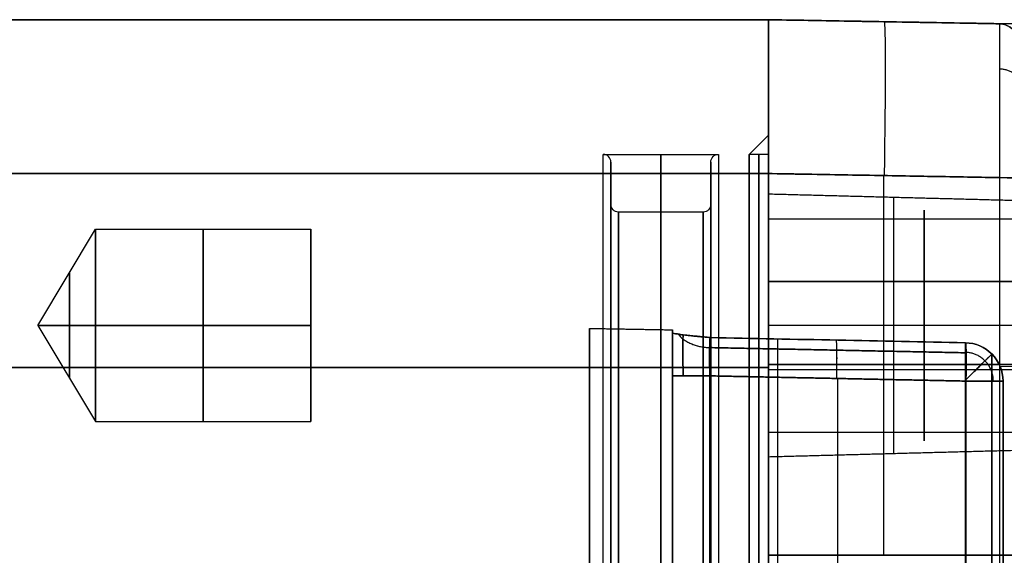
# Model space of a CAD drawing. Header units: millimetres. Extents: x 0 to 284, y -110 to 65.
# Tile 231 of 257: x 211 to 237, y 51 to 65. Entities that reach past the tile are written whole.
import ezdxf

# ---------------------------------------------------------------- set-up
doc = ezdxf.new("R2010")
doc.units = ezdxf.units.MM
doc.layers.add('Layer 01', color=18, linetype='Continuous', true_color=0x000000)

# ---------------------------------------------------------------- blocks, each defined once
blk = doc.blocks.new('Block 01')
at = {"layer": 'Layer 01'}
for p, q in [((78, 65, 0.011), (230.5, 65, 0.011)), ((245.214, 64.743, 0), (230.5, 65, 0)), ((230.5, 64.451, 40.533), (230.5, 64.439, 40.533)), ((230.5, 64.446, -40.521), (230.5, 64.446, -40.521)), ((230.5, 63.005, -41.951), (230.5, 63.005, -41.95)), ((230, 61.5), (230.5, 62)), ((230.5, 61.5), (230.5, 62)), ((226.2, 61.5), (229.2, 61.5)), ((226.4, 61.3), (226.4, 60.2)), ((229, 60.2), (229, 61.3)), ((245.214, 60.744, -42.232), (230.5, 61.001, -42.489)), ((233.504, 51.081, 42.437), (233.504, 60.948, 42.437)), ((230.5, 60.473, 37), (230.5, 60.053, 37)), ((230.5, 59.825, 38.146), (238.6, 59.825, 38.146)), ((211.498, 57.053, 37), (213, 59.553, 37)), ((213, 59.553, 37), (218.6, 59.553, 37)), ((218.6, 54.742, 36.045), (218.6, 59.363, 37.955)), ((230.5, 58.198, 34.227), (238.6, 58.198, 34.227)), ((218.6, 58.007, 34.689), (218.6, 56.098, 39.311)), ((230.5, 57.434, 42.489), (230.5, 57.434, 42.511)), ((211.498, 57.053, 37), (213, 54.553, 37)), ((225.846, 35.82), (225.846, 56.976)), ((228, 56.939), (228, 35.82)), ((237, 57.053, 33.75), (230.5, 57.053, 33.58)), ((237, 57.053, 40.25), (230.5, 57.053, 40.42)), ((230.5, 57.053, 33.58), (230.5, 57.053, 34)), ((230.5, 57.053, 40), (230.5, 57.053, 40.42)), ((230.5, 55.96, -42.489), (78, 55.96, -42.489)), ((78, 55.96, 42.511), (230.5, 55.96, 42.511)), ((245.214, 56.041, -42.232), (230.5, 56.041, -42.489)), ((230.5, 56.041, 42.489), (236.509, 56.041, 42.384)), ((232.3, 35.638, -3.603), (232.3, 55.674, -3.603)), ((232.3, 35.638, 3.603), (232.3, 55.674, 3.603)), ((213, 54.553, 37), (218.6, 54.553, 37)), ((230.5, 54.28, 35.854), (238.6, 54.28, 35.854)), ((230.5, 54.053, 37), (230.5, 53.632, 37))]:
    blk.add_line(p, q, dxfattribs=at)
at = {"layer": 'Layer 01', "extrusion": (1, 0, 0)}
for centre, radius, start, end in [((61, 38.511, 230.5), 4, 0, 90), ((0, 0, 226.2), 61.5, 270, 0), ((0, 0, 227.7), 61.5, 270, 90), ((0, 0, 229.2), 61.5, 0, 90), ((57.053, 37, 230.5), 3.42, 180, 0), ((57.053, 37, 230.5), 3.42, 0, 180), ((57.053, 37, 234.55), 3, 292.4483, 112.4483), ((0, 0, 229), 60.2, 180, 0), ((0, 0, 229), 60.2, 180, 0), ((0, 0, 229), 60.2, 0, 180), ((0, 0, 226.6), 60, 180, 0), ((0, 0, 226.6), 60, 0, 180), ((57.053, 37, 230.5), 3, 292.4483, 112.4483), ((57.053, 37, 213), 2.5, 270, 90), ((57.053, 37, 215.8), 2.5, 270, 90), ((57.053, 37, 212.324), 1.375, 270, 90), ((57.053, 37, 234.55), 3, 112.4483, 292.4483), ((57.053, 37, 212.324), 1.375, 90, 270), ((57.053, 37, 215.8), 2.5, 90, 270), ((51.081, 50.989, 230.5), 8.5, 261.8046, 270)]:
    blk.add_arc(centre, radius, start, end, dxfattribs=at)
at = {"layer": 'Layer 01', "extrusion": (-1, 0, 0)}
for centre, radius, start, end in [((-61, -38.489, -230.5), 4, 180.8978, 269.8538), ((0, 0, -230.5), 62, 90, 270), ((0, 0, -226.2), 61.5, 90, 180), ((0, 0, -229.2), 61.5, 180, 270), ((0, 0, -230.25), 61.5, 360, 180), ((0, 0, -230.25), 61.5, 180, 360), ((0, 0, -230.5), 61.5, 0, 180), ((0, 0, -230.5), 61.5, 180, 0), ((0, 0, -226.4), 61.3, 180, 0), ((-61, -38.489, -230.5), 4, 269.9914, 270), ((0, 0, -226.4), 60.2, 180, 360), ((0, 0, -226.4), 60.2, 0, 180), ((0, 0, -229), 60.2, 0, 180), ((-57.053, 37, -233.75), 3.335, 180, 0), ((0, 0, -227.7), 60, 360, 180), ((0, 0, -227.7), 60, 180, 360), ((0, 0, -228.8), 60, 180, 0), ((0, 0, -228.8), 60, 0, 180), ((-57.053, 37, -230.5), 3, 247.5517, 67.5517), ((-57.053, 37, -213), 2.5, 270, 90), ((0, 0, -230.732), 56.891, 184.668, 235.332)]:
    blk.add_arc(centre, radius, start, end, dxfattribs=at)
at = {"layer": 'Layer 01', "extrusion": (0.999695, -0.01745, -0.01745)}
blk.add_arc((65.013, 42.486, 231.631), 4, 0, 89.9825, dxfattribs=at)
at = {"layer": 'Layer 01'}
for centre, radius, start, end in [((236.5, 64.395, 38.385), 0.5, 360, 89), ((236.5, 64.395, 32.465), 0.5, 0, 89), ((226.2, 61.3), 0.2, 360, 90)]:
    blk.add_arc(centre, radius, start, end, dxfattribs=at)
at = {"layer": 'Layer 01', "extrusion": (-3.88578e-16, 3.88578e-16, -1)}
for centre, start, end in [((-229.2, 61.3), 0, 90), ((-228.8, 60.2), 180, 270)]:
    blk.add_arc(centre, 0.2, start, end, dxfattribs=at)
at = {"layer": 'Layer 01', "extrusion": (1, -4.62142e-16, 0)}
blk.add_arc((0, 0, 230), 61.5, 270, 0, dxfattribs=at)
at = {"layer": 'Layer 01', "extrusion": (1, 0, -4.62142e-16)}
blk.add_arc((0, 0, 230), 61.5, 0, 90, dxfattribs=at)
at = {"layer": 'Layer 01', "extrusion": (-1, 2.31825e-16, 0)}
blk.add_arc((0, 0, -226.4), 61.3, 0, 180, dxfattribs=at)
at = {"layer": 'Layer 01', "extrusion": (1, 2.31825e-16, 0)}
blk.add_arc((0, 0, 229), 61.3, 0, 180, dxfattribs=at)
at = {"layer": 'Layer 01', "extrusion": (1, -2.31825e-16, 0)}
blk.add_arc((0, 0, 229), 61.3, 180, 0, dxfattribs=at)
at = {"layer": 'Layer 01', "extrusion": (3.9542e-16, 1, 3.88578e-16)}
blk.add_arc((-236.5, 41.884, 60.896), 0.5, 91, 180, dxfattribs=at)
at = {"layer": 'Layer 01', "extrusion": (-1, -2.36061e-16, 0)}
blk.add_arc((0, 0, -226.4), 60.2, 180, 0, dxfattribs=at)
at = {"layer": 'Layer 01', "extrusion": (5.11043e-16, 5.11043e-16, -1)}
blk.add_arc((-226.6, 60.2), 0.2, 270, 360, dxfattribs=at)
at = {"layer": 'Layer 01', "extrusion": (-1, 2.36061e-16, 0)}
blk.add_arc((0, 0, -226.4), 60.2, 0, 180, dxfattribs=at)
at = {"layer": 'Layer 01', "extrusion": (-1, -2.44929e-16, -5.68434e-15)}
blk.add_arc((-57.053, 37, -218.6), 2.5, 90, 270, dxfattribs=at)
at = {"layer": 'Layer 01', "extrusion": (-1, -2.44929e-16, 5.68434e-15)}
blk.add_arc((-57.053, 37, -218.6), 2.5, 270, 90, dxfattribs=at)
at = {"layer": 'Layer 01', "extrusion": (1, -2.49416e-16, 0)}
blk.add_arc((0, 0, 225.846), 56.976, 180, 0, dxfattribs=at)
at = {"layer": 'Layer 01', "extrusion": (1, 2.49416e-16, 0)}
blk.add_arc((0, 0, 225.846), 56.976, 0, 180, dxfattribs=at)
at = {"layer": 'Layer 01', "extrusion": (-1, 1.1692e-11, -4.81212e-16)}
blk.add_arc((0, 0, -228), 56.939, 180, 182.8538, dxfattribs=at)
at = {"layer": 'Layer 01', "extrusion": (-1, 1.25097e-11, 7.95653e-16)}
blk.add_arc((0, 0, -228), 56.939, 177.1462, 180, dxfattribs=at)
at = {"layer": 'Layer 01', "extrusion": (-1, 2.1015e-13, -1.34245e-13)}
blk.add_arc((0, 0, -235.617), 56.806, 184.8509, 235.1491, dxfattribs=at)
at = {"layer": 'Layer 01', "extrusion": (1, -1.87519e-13, -1.11662e-13)}
blk.add_arc((0, 0, 235.617), 56.806, 4.8509, 55.1491, dxfattribs=at)
at = {"layer": 'Layer 01', "extrusion": (-2.6709e-14, 0.084564, -0.996418)}
blk.add_arc((-235.6, 55.806), 1, 91, 180, dxfattribs=at)
at = {"layer": 'Layer 01', "extrusion": (2.33757e-14, 0.084564, 0.996418)}
blk.add_arc((-235.6, -55.806), 1, 180, 269, dxfattribs=at)
at = {"layer": 'Layer 01', "extrusion": (0, -1, 0)}
blk.add_arc((236.5, 41.884, -55.988), 0.5, 360, 89, dxfattribs=at)
at = {"layer": 'Layer 01', "extrusion": (7.83266e-14, 1, -1.8761e-14)}
blk.add_arc((-229, 2.487, 55.742), 1, 0, 88, dxfattribs=at)
at = {"layer": 'Layer 01', "extrusion": (-5.1455e-14, 1, 7.8806e-17)}
blk.add_arc((-229, -2.487, 55.742), 1, 272, 0, dxfattribs=at)
at = {"layer": 'Layer 01', "extrusion": (2.20504e-13, 1, -6.7554e-15)}
blk.add_arc((-235.6, 4.719, 55.606), 1, 180, 268, dxfattribs=at)
at = {"layer": 'Layer 01', "extrusion": (2.57681e-13, 1, -1.6624e-18)}
blk.add_arc((-235.6, -4.719, 55.606), 1, 92, 180, dxfattribs=at)
at = {"layer": 'Layer 01', "extrusion": (-2.16949e-13, 1, 1.18356e-19)}
blk.add_arc((-236.5, 41.884, 51.081), 0.5, 91, 180, dxfattribs=at)
at = {"layer": 'Layer 01', "extrusion": (-1, -3.22783e-13, 1.38233e-07)}
blk.add_arc((-51.081, 50.989, -236.509), 8.605, 270, 312.3742, dxfattribs=at)
at = {"layer": 'Layer 01'}
for points, degree in [([(78, 65, -38.489), (154.25, 65, -38.489), (230.5, 65, -38.489)], 2), ([(230.5, 65, 38.511), (154.25, 65, 38.511), (78, 65, 38.511)], 2), ([(230.5, 65, 38.49), (230.5, 65, 38.5), (230.5, 65, 38.511)], 2), ([(230.5, 65, -38.489), (230.5, 65, -38.489), (230.5, 65, -38.49)], 2), ([(230.5, 65, -38.489), (230.5, 65, 0), (230.5, 65, 38.49)], 2), ([(230.5, 65, 38.49), (233.504, 64.948, 38.437), (236.509, 64.895, 38.385)], 2), ([(245.214, 64.743, -38.233), (237.857, 64.872, -38.361), (230.5, 65, -38.49)], 2), ([(245.214, 64.743, 26.392), (240.861, 64.819, 26.468), (236.509, 64.895, 26.544)], 2), ([(236.509, 64.895, 26.544), (236.509, 64.895, 32.465), (236.509, 64.895, 38.385)], 2), ([(230.5, 61.5), (230.25, 61.5), (230, 61.5)], 2), ([(230.5, 61, -42.489), (154.25, 61, -42.489), (78, 61, -42.489)], 2), ([(78, 61, 42.511), (154.25, 61, 42.511), (230.5, 61, 42.511)], 2), ([(230.5, 51.081, 42.489), (230.5, 56.041, 42.489), (230.5, 61.001, 42.489)], 2), ([(230.5, 61.001, -42.489), (237.857, 60.872, -42.361), (245.214, 60.744, -42.232)], 2), ([(236.509, 60.896, 42.384), (233.504, 60.948, 42.437), (230.5, 61.001, 42.489)], 2), ([(230.5, 61, 42.511), (230.5, 55.96, 42.511), (230.5, 50.919, 42.511)], 2), ([(230.5, 51.081, -42.489), (230.5, 56.04, -42.489), (230.5, 61, -42.489)], 2), ([(236.509, 60.896, 42.384), (236.509, 55.988, 42.384), (236.509, 51.081, 42.384)], 2), ([(230.5, 60.473, 37), (233.75, 60.388, 37), (237, 60.303, 37)], 2), ([(228.8, 60), (227.7, 60), (226.6, 60)], 2), ([(238.6, 58.198, 34.227), (234.55, 58.198, 34.227), (230.5, 58.198, 34.227)], 2), ([(211.498, 57.053, 37), (212.249, 57.053, 38.25), (213, 57.053, 39.5)], 2), ([(213, 57.053, 34.5), (212.249, 57.053, 35.75), (211.498, 57.053, 37)], 2), ([(218.6, 57.053, 34.5), (215.8, 57.053, 34.5), (213, 57.053, 34.5)], 2), ([(213, 57.053, 39.5), (215.8, 57.053, 39.5), (218.6, 57.053, 39.5)], 2), ([(225.846, 56.976), (226.923, 56.958), (228, 56.939)], 2), ([(228.983, 56.738, 4.568), (228.962, 56.785, 3.995), (228.953, 56.32, 3.486), (228.965, 55.742, 3.487)], 3), ([(235.617, 56.602, 4.804), (233.409, 56.648, 4.725), (231.197, 56.693, 4.646), (228.983, 56.738, 4.568)], 3), ([(228.983, 56.738, -4.568), (231.197, 56.693, -4.646), (233.409, 56.648, -4.725), (235.617, 56.602, -4.804)], 3), ([(230.5, 55.907, 39.773), (234.55, 55.907, 39.773), (238.6, 55.907, 39.773)], 2), ([(228, 55.742, -2.487), (228, 45.738, -2.487), (228, 35.733, -2.487)], 2), ([(228, 35.733, 2.487), (228, 45.738, 2.487), (228, 55.742, 2.487)], 2), ([(235.635, 55.606, -3.72), (232.3, 55.674, -3.603), (228.965, 55.742, -3.487)], 2), ([(228.965, 55.742, -3.487), (228.965, 45.696, -3.487), (228.965, 35.65, -3.487)], 2), ([(228.965, 55.742, 3.487), (228.965, 45.696, 3.487), (228.965, 35.65, 3.487)], 2), ([(228.965, 55.742, 3.487), (232.3, 55.674, 3.603), (235.635, 55.606, 3.72)], 2), ([(235.635, 55.606, -3.72), (235.635, 46.915, -3.72), (235.635, 38.224, -3.72)], 2), ([(235.635, 38.224, 3.72), (235.635, 46.915, 3.72), (235.635, 55.606, 3.72)], 2), ([(236.6, 55.606, 4.719), (236.6, 46.915, 4.719), (236.6, 38.224, 4.719)], 2), ([(236.6, 38.224, -4.719), (236.6, 46.915, -4.719), (236.6, 55.606, -4.719)], 2), ([(237, 53.803, 37), (233.75, 53.718, 37), (230.5, 53.632, 37)], 2), ([(245.214, 51.081, -42.232), (237.857, 51.081, -42.361), (230.5, 51.081, -42.489)], 2), ([(230.5, 51.081, 42.489), (233.504, 51.081, 42.437), (236.509, 51.081, 42.384)], 2)]:
    blk.add_open_spline(points, degree=degree, dxfattribs=at)
at = {"layer": 'Layer 01', "extrusion": (1, -3.63924e-14, -3.63925e-14)}
blk.add_rational_spline([(230.5, 61.001, 42.489), (230.5, 63.344, 42.489), (230.5, 65, 40.833), (230.5, 65, 38.49)], [1, 0.804809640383, 0.804809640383, 1], degree=3, dxfattribs=at)
at = {"layer": 'Layer 01', "extrusion": (-1, 0, 0)}
blk.add_rational_spline([(230.5, 65, -38.49), (230.5, 65, -38.51), (230.5, 65, -38.531), (230.5, 65, -38.552)], [1, 0.999979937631, 0.999979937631, 1], degree=3, dxfattribs=at)
at = {"layer": 'Layer 01', "extrusion": (-1, 1.2335e-14, -1.24979e-14)}
blk.add_rational_spline([(230.5, 61.01, -42.489), (230.5, 63.32, -42.484), (230.5, 64.964, -40.861), (230.5, 65, -38.552)], [1, 0.809013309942, 0.809013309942, 1], degree=3, dxfattribs=at)
at = {"layer": 'Layer 01'}
for points, knots in [([(236.509, 64.895, 26.544), (236.566, 64.894, 26.706), (236.624, 64.883, 26.869), (236.733, 64.841, 27.191), (236.785, 64.81, 27.352), (236.878, 64.728, 27.673), (236.92, 64.676, 27.834), (236.98, 64.551, 28.149), (237, 64.479, 28.304), (237, 64.395, 28.456)], [0, 0, 0, 0, 0.517042, 0.517042, 1.034085, 1.034085, 1.551127, 1.551127, 2.068169, 2.068169, 2.068169, 2.068169]), ([(236.509, 64.895, 38.385), (236.51, 64.895, 38.937), (236.511, 64.78, 39.474), (236.512, 64.368, 40.437), (236.512, 64.074, 40.863), (236.512, 63.374, 41.563), (236.512, 62.947, 41.858), (236.511, 61.984, 42.269), (236.51, 61.448, 42.384), (236.509, 60.896, 42.384)], [-6.32262, -6.32262, -6.32262, -6.32262, -4.741965, -4.741965, -3.16131, -3.16131, -1.580655, -1.580655, 0, 0, 0, 0]), ([(228.983, 56.738, 4.568), (228.961, 56.74, 4.546), (228.935, 56.743, 4.52), (228.89, 56.747, 4.474), (228.874, 56.749, 4.458), (228.848, 56.751, 4.432), (228.84, 56.752, 4.423), (228.822, 56.753, 4.404), (228.813, 56.754, 4.396), (228.761, 56.759, 4.341), (228.725, 56.762, 4.304), (228.681, 56.766, 4.257), (228.668, 56.767, 4.242), (228.651, 56.769, 4.224), (228.643, 56.77, 4.215), (228.635, 56.77, 4.206), (228.632, 56.771, 4.203), (228.63, 56.771, 4.2), (228.63, 56.771, 4.2), (228.564, 56.777, 4.128), (228.506, 56.783, 4.059), (228.427, 56.791, 3.958), (228.402, 56.794, 3.925), (228.366, 56.798, 3.876), (228.349, 56.8, 3.851), (228.333, 56.801, 3.827), (228.322, 56.803, 3.811), (228.318, 56.803, 3.805), (228.264, 56.81, 3.723), (228.221, 56.816, 3.648), (228.164, 56.825, 3.533), (228.146, 56.828, 3.494), (228.113, 56.833, 3.416), (228.099, 56.836, 3.379), (228.03, 56.85, 3.176), (228, 56.86, 3.002), (228, 56.868, 2.835)], [0, 0, 0, 0, 0.128494, 0.128494, 0.192742, 0.192742, 0.224865, 0.224865, 0.256989, 0.256989, 0.385483, 0.385483, 0.44973, 0.44973, 0.481854, 0.497916, 0.505947, 0.505947, 0.513978, 0.513978, 0.770966, 0.770966, 0.899461, 0.899461, 0.963708, 0.995831, 0.995831, 1.027955, 1.027955, 1.284944, 1.284944, 1.413438, 1.413438, 1.541933, 1.541933, 2.05591, 2.05591, 2.05591, 2.05591]), ([(228, 56.868, -2.835), (228, 56.864, -2.918), (228.007, 56.86, -3.004), (228.028, 56.852, -3.131), (228.037, 56.85, -3.173), (228.059, 56.844, -3.256), (228.072, 56.841, -3.299), (228.111, 56.833, -3.416), (228.144, 56.828, -3.495), (228.202, 56.819, -3.609), (228.222, 56.816, -3.647), (228.254, 56.811, -3.703), (228.271, 56.809, -3.731), (228.288, 56.807, -3.759), (228.3, 56.805, -3.777), (228.307, 56.805, -3.788), (228.353, 56.799, -3.859), (228.4, 56.794, -3.924), (228.479, 56.785, -4.025), (228.507, 56.783, -4.059), (228.551, 56.778, -4.111), (228.573, 56.776, -4.137), (228.6, 56.774, -4.167), (228.614, 56.772, -4.183), (228.62, 56.772, -4.189), (228.624, 56.771, -4.194), (228.627, 56.771, -4.197), (228.644, 56.77, -4.216), (228.666, 56.768, -4.241), (228.71, 56.764, -4.288), (228.726, 56.762, -4.305), (228.753, 56.76, -4.334), (228.763, 56.759, -4.343), (228.782, 56.757, -4.364), (228.793, 56.756, -4.375), (228.879, 56.748, -4.464), (228.939, 56.742, -4.524), (228.983, 56.738, -4.568)], [0, 0, 0, 0, 0.256782, 0.256782, 0.385172, 0.385172, 0.513563, 0.513563, 0.770345, 0.770345, 0.898736, 0.898736, 0.962931, 0.995029, 0.995029, 1.027127, 1.027127, 1.283908, 1.283908, 1.412299, 1.412299, 1.476495, 1.508592, 1.524641, 1.532666, 1.532666, 1.54069, 1.54069, 1.669081, 1.669081, 1.733276, 1.733276, 1.765374, 1.765374, 1.797472, 1.797472, 2.054253, 2.054253, 2.054253, 2.054253]), ([(228.983, 56.738, -4.568), (228.977, 56.751, -4.407), (228.972, 56.723, -4.247), (228.965, 56.618, -3.985), (228.963, 56.545, -3.882), (228.961, 56.473, -3.804), (228.961, 56.466, -3.797), (228.961, 56.455, -3.785), (228.961, 56.437, -3.768), (228.961, 56.419, -3.751), (228.96, 56.382, -3.717), (228.96, 56.356, -3.696), (228.96, 56.273, -3.636), (228.96, 56.212, -3.601), (228.961, 56.02, -3.516), (228.962, 55.879, -3.487), (228.965, 55.742, -3.487)], [-1.661378, -1.661378, -1.661378, -1.661378, -1.246033, -1.246033, -0.830689, -0.830689, -0.80473, -0.80473, -0.778771, -0.726853, -0.726853, -0.623017, -0.623017, -0.415344, -0.415344, 0, 0, 0, 0])]:
    blk.add_open_spline(points, degree=3, knots=knots, dxfattribs=at)
at = {"layer": 'Layer 01', "extrusion": (-9.03146e-15, -0.707107, 0.707107)}
blk.add_rational_spline([(236.512, 63.724, 41.213), (237, 63.715, 41.204), (237, 63.37, 40.859)], [1, 0.715778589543, 0.999999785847], degree=2, dxfattribs=at)
at = {"layer": 'Layer 01', "extrusion": (-1, 5.70446e-11, -4.22241e-08)}
blk.add_rational_spline([(230.5, 61.01, -42.489), (230.5, 61.007, -42.489), (230.5, 61.004, -42.489), (230.5, 61.001, -42.489)], [1, 0.999999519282, 0.999999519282, 1], degree=3, dxfattribs=at)
at = {"layer": 'Layer 01', "extrusion": (-1, 9.236e-14, 6.82545e-13)}
blk.add_open_spline([(228, 56.868, 2.835), (228, 56.703, 2.722), (228, 56.524, 2.636), (228, 56.139, 2.517), (228, 55.943, 2.487), (228, 55.742, 2.487)], degree=3, knots=[-1.200624, -1.200624, -1.200624, -1.200624, -0.600312, -0.600312, 0, 0, 0, 0], dxfattribs=at)
at = {"layer": 'Layer 01', "extrusion": (1, 4.26298e-13, 2.44588e-12)}
blk.add_open_spline([(228, 55.742, -2.487), (228, 55.853, -2.487), (228, 55.957, -2.497), (228, 56.104, -2.52), (228, 56.152, -2.529), (228, 56.22, -2.545), (228, 56.254, -2.554), (228, 56.287, -2.563), (228, 56.309, -2.57), (228, 56.319, -2.572), (228, 56.523, -2.635), (228, 56.704, -2.723), (228, 56.868, -2.835)], degree=3, knots=[-1.198712, -1.198712, -1.198712, -1.198712, -0.899034, -0.899034, -0.749195, -0.749195, -0.674276, -0.636816, -0.636816, -0.599356, -0.599356, 0, 0, 0, 0], dxfattribs=at)
at = {"layer": 'Layer 01', "extrusion": (0.001219, -0.672963, -0.739675)}
blk.add_rational_spline([(228.147, 56.827, 3.496), (228.427, 56.491, 3.802), (228.962, 56.477, 3.816)], [0.87048757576, 0.822519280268, 0.999999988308], degree=2, dxfattribs=at)
at = {"layer": 'Layer 01', "extrusion": (-0.001219, 0.673251, -0.739413)}
blk.add_rational_spline([(228.147, 56.827, -3.495), (228.426, 56.491, -3.802), (228.961, 56.477, -3.816)], [0.870587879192, 0.822352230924, 0.999861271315], degree=2, dxfattribs=at)
at = {"layer": 'Layer 01'}
for points, weights in [([(228.277, 56.808, 3.741), (228.275, 56.573, 3.404), (228.275, 56.183, 3.177), (228.278, 55.742, 3.179)], [0.859956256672, 0.860886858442, 0.860888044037, 0.859673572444]), ([(228.278, 55.742, -3.179), (228.275, 56.183, -3.177), (228.275, 56.573, -3.404), (228.277, 56.808, -3.741)], [0.859673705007, 0.860888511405, 0.860886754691, 0.859954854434]), ([(235.639, 56.342, -4.043), (233.416, 56.387, -3.965), (231.191, 56.432, -3.887), (228.961, 56.477, -3.808)], [0.83839872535, 0.838666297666, 0.838933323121, 0.839199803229]), ([(228.962, 56.477, 3.808), (231.191, 56.432, 3.887), (233.416, 56.387, 3.965), (235.639, 56.342, 4.043)], [0.839199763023, 0.838933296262, 0.838666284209, 0.838398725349]), ([(236.348, 55.606, 4.056), (236.348, 56.025, 4.056), (236.06, 56.332, 4.056), (235.638, 56.353, 4.056)], [0.841112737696, 0.683448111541, 0.678647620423, 0.82671126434]), ([(236.348, 55.606, -4.056), (236.348, 56.025, -4.056), (236.06, 56.332, -4.056), (235.638, 56.353, -4.056)], [0.841112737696, 0.683448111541, 0.678647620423, 0.826711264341])]:
    blk.add_rational_spline(points, weights, degree=3, dxfattribs=at)
at = {"layer": 'Layer 01', "extrusion": (0.999183, -0.020384, 0.034892)}
blk.add_rational_spline([(232.276, 55.675, 3.603), (232.299, 56.76, 3.603), (232.259, 56.671, 4.684)], [1.00005826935, 0.677575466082, 1.00000000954], degree=2, dxfattribs=at)
at = {"layer": 'Layer 01', "extrusion": (-0.999183, 0.020384, 0.034892)}
blk.add_rational_spline([(232.276, 55.675, -3.603), (232.298, 56.76, -3.603), (232.259, 56.671, -4.684)], [1.00005826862, 0.677575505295, 1.00000000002], degree=2, dxfattribs=at)
at = {"layer": 'Layer 01', "extrusion": (-0.999182, 0.020465, -0.034892)}
blk.add_open_spline([(235.635, 55.606, 3.72), (235.637, 55.729, 3.72), (235.639, 55.862, 3.743), (235.641, 56.12, 3.851), (235.64, 56.243, 3.936), (235.637, 56.441, 4.151), (235.634, 56.515, 4.281), (235.626, 56.601, 4.547), (235.622, 56.613, 4.682), (235.617, 56.602, 4.804)], degree=3, knots=[-1.666546, -1.666546, -1.666546, -1.666546, -1.24991, -1.24991, -0.833273, -0.833273, -0.416637, -0.416637, 0, 0, 0, 0], dxfattribs=at)
at = {"layer": 'Layer 01', "extrusion": (-0.999182, 0.020465, 0.034892)}
blk.add_open_spline([(235.617, 56.602, -4.804), (235.622, 56.613, -4.682), (235.626, 56.601, -4.547), (235.634, 56.515, -4.281), (235.637, 56.441, -4.151), (235.64, 56.243, -3.936), (235.641, 56.12, -3.851), (235.639, 55.862, -3.743), (235.637, 55.729, -3.72), (235.635, 55.606, -3.72)], degree=3, knots=[-1.666546, -1.666546, -1.666546, -1.666546, -1.24991, -1.24991, -0.833273, -0.833273, -0.416637, -0.416637, 0, 0, 0, 0], dxfattribs=at)
at = {"layer": 'Layer 01', "extrusion": (-0.704203, 0.709999, -1.03883e-13)}
blk.add_rational_spline([(236.309, 56.309, 4.779), (236.334, 56.334, 4.189), (236.054, 56.056, 3.75), (235.636, 55.642, 3.72)], [0.842507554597, 0.676901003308, 0.678039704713, 0.845923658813], degree=3, dxfattribs=at)
at = {"layer": 'Layer 01', "extrusion": (-0.704203, 0.709999, -8.24326e-14)}
blk.add_rational_spline([(235.636, 55.642, -3.72), (236.054, 56.056, -3.75), (236.334, 56.334, -4.189), (236.309, 56.309, -4.779)], [0.845923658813, 0.678039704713, 0.676901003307, 0.842507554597], degree=3, dxfattribs=at)
at = {"layer": 'Layer 01', "extrusion": (-1, 1.61725e-14, 1.13871e-14)}
blk.add_rational_spline([(236.313, 32.291, 46.372), (236.313, 46.315, 36.606), (236.313, 54.859, 21.807), (236.313, 56.305, 4.778)], [0.856625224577, 0.80248953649, 0.80248953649, 0.856625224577], degree=3, dxfattribs=at)
at = {"layer": 'Layer 01', "extrusion": (-1, 1.29425e-14, -6.10571e-15)}
blk.add_rational_spline([(236.313, 56.305, -4.778), (236.313, 54.859, -21.807), (236.313, 46.315, -36.606), (236.313, 32.291, -46.372)], [0.856625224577, 0.80248953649, 0.80248953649, 0.856625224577], degree=3, dxfattribs=at)
at = {"layer": 'Layer 01', "extrusion": (-1, -1.39584e-14, -8.05888e-15)}
blk.add_open_spline([(236.6, 31.89, 45.797), (236.6, 32.711, 45.225), (236.6, 33.917, 44.336), (236.6, 35.281, 43.244), (236.6, 35.952, 42.684), (236.6, 36.285, 42.4), (236.6, 36.427, 42.278), (236.6, 36.522, 42.196), (236.6, 36.568, 42.156), (236.6, 37.384, 41.446), (236.6, 38.508, 40.414), (236.6, 39.768, 39.157), (236.6, 40.385, 38.516), (236.6, 40.647, 38.238), (236.6, 40.821, 38.052), (236.6, 40.907, 37.96), (236.6, 41.694, 37.108), (236.6, 42.71, 35.945), (236.6, 43.838, 34.54), (236.6, 44.309, 33.928), (236.6, 44.62, 33.517), (236.6, 44.774, 33.312), (236.6, 46.158, 31.434), (236.6, 47.292, 29.699), (236.6, 48.848, 27.005), (236.6, 49.587, 25.638), (236.6, 50.382, 24.009), (236.6, 50.709, 23.303), (236.6, 50.923, 22.831), (236.6, 51.029, 22.593), (236.6, 51.545, 21.412), (236.6, 52.125, 19.98), (236.6, 52.73, 18.284), (236.6, 53.016, 17.429), (236.6, 53.134, 17.061), (236.6, 53.213, 16.815), (236.6, 53.252, 16.691), (236.6, 53.592, 15.597), (236.6, 54.005, 14.129), (236.6, 54.416, 12.397), (236.6, 54.604, 11.527), (236.6, 54.693, 11.09), (236.6, 54.731, 10.903), (236.6, 54.755, 10.778), (236.6, 54.768, 10.715), (236.6, 55.162, 8.69), (236.6, 55.437, 6.712), (236.6, 55.606, 4.719)], degree=3, knots=[0, 0, 0, 0, 3.06257, 4.593855, 5.359497, 5.742318, 5.933729, 5.933729, 6.12514, 6.12514, 9.18771, 10.718994, 11.484637, 11.867458, 11.867458, 12.250279, 12.250279, 15.312849, 16.844134, 17.609777, 17.609777, 18.375419, 18.375419, 24.500559, 24.500559, 27.563129, 29.094413, 29.860056, 29.860056, 30.625698, 30.625698, 33.688268, 35.219553, 35.985196, 36.368017, 36.368017, 36.750838, 36.750838, 39.813408, 41.344693, 42.110335, 42.493156, 42.684567, 42.684567, 42.875978, 42.875978, 49.001117, 49.001117, 49.001117, 49.001117], dxfattribs=at)
at = {"layer": 'Layer 01', "extrusion": (-1, 0, 0)}
blk.add_open_spline([(236.6, 55.606, -4.719), (236.6, 55.522, -5.716), (236.6, 55.355, -7.205), (236.6, 55.091, -8.932), (236.6, 54.941, -9.794), (236.6, 54.862, -10.224), (236.6, 54.827, -10.408), (236.6, 54.804, -10.531), (236.6, 54.792, -10.591), (236.6, 54.585, -11.653), (236.6, 54.253, -13.142), (236.6, 53.795, -14.862), (236.6, 53.548, -15.717), (236.6, 53.439, -16.083), (236.6, 53.365, -16.326), (236.6, 53.328, -16.446), (236.6, 52.983, -17.554), (236.6, 52.484, -19.015), (236.6, 51.832, -20.695), (236.6, 51.537, -21.409), (236.6, 51.337, -21.884), (236.6, 51.236, -22.119), (236.6, 50.301, -24.257), (236.6, 49.367, -26.107), (236.6, 47.811, -28.801), (236.6, 46.997, -30.125), (236.6, 45.983, -31.628), (236.6, 45.535, -32.263), (236.6, 45.234, -32.685), (236.6, 45.08, -32.896), (236.6, 44.316, -33.933), (236.6, 43.366, -35.151), (236.6, 42.199, -36.524), (236.6, 41.602, -37.199), (236.6, 41.342, -37.485), (236.6, 41.169, -37.676), (236.6, 41.081, -37.772), (236.6, 40.304, -38.613), (236.6, 39.238, -39.705), (236.6, 37.944, -40.927), (236.6, 37.284, -41.525), (236.6, 36.951, -41.821), (236.6, 36.808, -41.947), (236.6, 36.712, -42.03), (236.6, 36.663, -42.073), (236.6, 35.107, -43.426), (236.6, 33.531, -44.654), (236.6, 31.89, -45.797)], degree=3, knots=[0, 0, 0, 0, 3.06257, 4.593855, 5.359497, 5.742318, 5.933729, 5.933729, 6.12514, 6.12514, 9.18771, 10.718994, 11.484637, 11.867458, 11.867458, 12.250279, 12.250279, 15.312849, 16.844134, 17.609777, 17.609777, 18.375419, 18.375419, 24.500559, 24.500559, 27.563129, 29.094413, 29.860056, 29.860056, 30.625698, 30.625698, 33.688268, 35.219553, 35.985196, 36.368017, 36.368017, 36.750838, 36.750838, 39.813408, 41.344693, 42.110335, 42.493156, 42.684567, 42.684567, 42.875978, 42.875978, 49.001117, 49.001117, 49.001117, 49.001117], dxfattribs=at)
at = {"layer": 'Layer 01', "extrusion": (1, 0, -3.82216e-08)}
blk.add_rational_spline([(230.5, 51.076, -42.489), (230.5, 51.078, -42.489), (230.5, 51.081, -42.489)], [1, 0.999999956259, 1], degree=2, dxfattribs=at)

msp = doc.modelspace()

# ---------------------------------------------------------------- block references
at = {"layer": 'Layer 01'}
msp.add_blockref('Block 01', (0, 0), dxfattribs=at)

doc.saveas('drawing.dxf')
